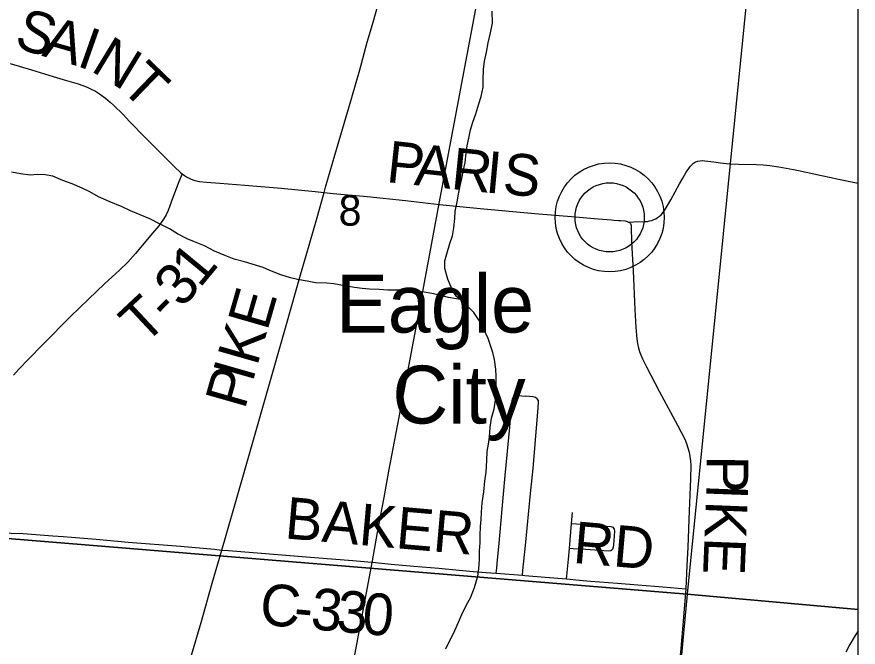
# Model space of a CAD drawing. Extents: x 0 to 1134, y 0 to 440.
# Drawn here: x 845.216 to 846.364, y 365.969 to 366.829 of the extents above; entities that cross this region are included whole.
import ezdxf

# ---------------------------------------------------------------- set-up
doc = ezdxf.new("R2010")
doc.units = 0
for name, color, linetype in [('Default', 7, 'Continuous'), ('GM_X_County_Road', 7, 'Continuous'), ('GM_X_County_Road_Text', 7, 'Continuous'), ('GM_X_Major_River', 7, 'Continuous'), ('GM_X_Minor_River', 7, 'Continuous'), ('GM_X_Rail_Line', 7, 'Continuous'), ('GM_X_Section', 7, 'Continuous'), ('GM_X_Section_Text', 7, 'Continuous'), ('GM_X_Township_Road', 7, 'Continuous'), ('GM_X_Township_Road_Text', 7, 'Continuous'), ('GM_X_Unincorporated', 7, 'Continuous'), ('GM_X_Unincorporated_Location', 7, 'Continuous'), ('GM_X_Unincorporated_Text', 7, 'Continuous'), ('SH_Cut_Line', 7, 'Continuous')]:
    doc.layers.add(name, color=color, linetype=linetype)

msp = doc.modelspace()

# ---------------------------------------------------------------- linework, layer by layer
at = {"layer": 'Default'}
for points in [[(846.3638, 366.0198), (846.3638, 367.0138), (846.2285, 367.0254), (846.1306, 366.041)], [(846.3638, 365.012), (846.3638, 366.0198), (846.1306, 366.041), (846.0373, 365.0414)]]:
    msp.add_lwpolyline(points, close=True, dxfattribs=at)
at = {"layer": 'GM_X_County_Road'}
msp.add_line((845.8698, 366.0694), (845.9056, 366.0667), dxfattribs=at)
for points in [[(845.6351, 366.5894), (845.6366, 366.5949), (845.6371, 366.5967), (845.6499, 366.6404), (845.6728, 366.719), (845.6837, 366.7569), (845.6938, 366.7943), (845.7009, 366.8188), (845.7202, 366.8868)], [(845.2067, 366.7655), (845.2359, 366.7566), (845.2656, 366.7478), (845.2837, 366.7423), (845.2995, 366.7377), (845.3059, 366.7355), (845.3117, 366.733), (845.3173, 366.7305), (845.323, 366.7274), (845.3286, 366.724), (845.3367, 366.718), (845.3432, 366.7127), (845.3478, 366.7086), (845.3611, 366.6958), (845.3697, 366.6862), (845.3911, 366.6642), (845.4172, 366.6379), (845.4305, 366.6248), (845.4397, 366.6163), (845.4416, 366.6148)], [(845.4416, 366.6148), (845.4446, 366.6124), (845.4473, 366.6107), (845.45, 366.6091), (845.4529, 366.6078), (845.4559, 366.6067), (845.4589, 366.6058), (845.4651, 366.6045), (845.4744, 366.6034), (845.493, 366.6018), (845.527, 366.5991), (845.5765, 366.595), (845.6228, 366.5907), (845.6351, 366.5894)], [(845.4955, 366.1012), (845.5013, 366.1214), (845.5295, 366.2199), (845.544, 366.2707), (845.5842, 366.411), (845.5902, 366.4319), (845.6029, 366.477), (845.6106, 366.5034), (845.6254, 366.5551), (845.6351, 366.5894)], [(845.6351, 366.5894), (845.6475, 366.588), (845.6938, 366.5836), (845.7463, 366.5782), (845.7926, 366.573), (845.8204, 366.5703), (845.8482, 366.5676), (845.9224, 366.5608), (845.978, 366.556), (846.009, 366.5534), (846.0274, 366.5519), (846.0305, 366.5517), (846.0366, 366.5512), (846.0397, 366.551), (846.0458, 366.5504), (846.0487, 366.5497), (846.0502, 366.549)], [(846.0502, 366.549), (846.0513, 366.5486), (846.0533, 366.5468), (846.0539, 366.5444), (846.0539, 366.5413), (846.0547, 366.5222), (846.0555, 366.5055), (846.0566, 366.4824), (846.0592, 366.4297), (846.0604, 366.4048), (846.0616, 366.3893), (846.0625, 366.3831), (846.064, 366.377), (846.0659, 366.371), (846.0695, 366.3623), (846.0749, 366.3511), (846.0923, 366.3181), (846.1174, 366.2717), (846.1272, 366.2524), (846.1296, 366.2467), (846.1316, 366.2409), (846.1332, 366.235), (846.1343, 366.229), (846.1351, 366.2229), (846.1353, 366.2167), (846.1349, 366.1982), (846.1331, 366.1548), (846.1312, 366.1051), (846.1301, 366.0803), (846.1285, 366.0482)], [(845.4139, 365.8168), (845.4194, 365.8363), (845.4414, 365.9125), (845.4507, 365.9454), (845.4672, 366.0025), (845.4825, 366.0558), (845.4955, 366.1012)], [(845.4955, 366.1012), (845.5044, 366.1005), (845.5384, 366.0979), (845.6218, 366.0912), (845.6743, 366.0869), (845.7052, 366.0842), (845.7266, 366.0821), (845.7576, 366.0794), (845.7916, 366.0764), (845.8193, 366.0736), (845.844, 366.0713), (845.8625, 366.0699), (845.8698, 366.0694)], [(845.9056, 366.0667), (845.9089, 366.0665), (845.9367, 366.0641), (845.9658, 366.0617)], [(845.9658, 366.0617), (845.9707, 366.0613), (845.9786, 366.0607)], [(845.9786, 366.0607), (845.9984, 366.0589), (846.0354, 366.0561), (846.0632, 366.0539), (846.0972, 366.0511), (846.1285, 366.0482)], [(846.1285, 366.0482), (846.1251, 366.0039), (846.1218, 365.9667), (846.1178, 365.9234), (846.1136, 365.88), (846.1124, 365.8614), (846.1121, 365.8489), (846.1124, 365.8395), (846.1127, 365.8348), (846.1131, 365.8302), (846.1143, 365.8209), (846.1159, 365.8116), (846.1177, 365.8043)]]:
    msp.add_lwpolyline(points, dxfattribs=at)
at = {"layer": 'GM_X_Major_River'}
msp.add_lwpolyline([(846.3638, 365.9911), (846.3599, 365.9846), (846.3524, 365.9722), (846.3469, 365.9617)], dxfattribs=at)
at = {"layer": 'GM_X_Minor_River'}
for points in [[(845.85, 366.1527), (845.8509, 366.1656), (845.8529, 366.1807), (845.8545, 366.1951), (845.8561, 366.2076), (845.8573, 366.2236), (845.8578, 366.2357), (845.8594, 366.2455), (845.8606, 366.2558), (845.8615, 366.2683), (845.8635, 366.2811), (845.8673, 366.294), (845.8689, 366.3058), (845.8694, 366.3186), (845.8699, 366.3281), (845.8699, 366.338), (845.8696, 366.3482), (845.8675, 366.3615), (845.8653, 366.371), (845.8619, 366.3805), (845.859, 366.39), (845.853, 366.4029), (845.8459, 366.4159), (845.8392, 366.4254), (845.8268, 366.4384), (845.8155, 366.4476), (845.8095, 366.4579), (845.804, 366.4708), (845.7999, 366.4856), (845.8, 366.4959), (845.8027, 366.5057), (845.8066, 366.5197), (845.8101, 366.5303), (845.812, 366.5409), (845.8133, 366.5538), (845.8141, 366.5632), (845.8165, 366.5765), (845.8184, 366.5871), (845.8208, 366.5985), (845.8231, 366.6083), (845.8255, 366.6204), (845.8275, 366.6303), (845.8287, 366.6431), (845.8303, 366.653), (845.8326, 366.6636), (845.835, 366.6749), (845.8381, 366.6852), (845.842, 366.6965), (845.8462, 366.7105), (845.8493, 366.7203), (845.8521, 366.7332), (845.8521, 366.7431), (845.8526, 366.7571), (845.8538, 366.7685), (845.8566, 366.7809), (845.8589, 366.7938), (845.8621, 366.8071), (845.8648, 366.8203), (845.8642, 366.837)], [(845.8212, 366.443), (845.8049, 366.4461), (845.7925, 366.4493), (845.7819, 366.4512), (845.7717, 366.4532), (845.7611, 366.4544), (845.7482, 366.456), (845.7342, 366.4558), (845.7221, 366.4559), (845.71, 366.4567), (845.6968, 366.4572), (845.687, 366.458), (845.6764, 366.4596), (845.6628, 366.462), (845.6484, 366.4644), (845.6386, 366.4656), (845.6235, 366.4661), (845.6118, 366.4681), (845.5989, 366.4704), (845.5891, 366.4728), (845.5759, 366.477), (845.5635, 366.4821), (845.5521, 366.4867), (845.537, 366.4914), (845.5265, 366.4945), (845.5125, 366.4984), (845.5012, 366.5026), (845.4853, 366.5092), (845.4718, 366.5165), (845.4582, 366.5219), (845.448, 366.5261), (845.4352, 366.5327), (845.4243, 366.5396), (845.4103, 366.5465), (845.3972, 366.5531), (845.3843, 366.5588), (845.3711, 366.5642), (845.3594, 366.5696), (845.3417, 366.577), (845.3274, 366.5835), (845.3153, 366.5901), (845.3048, 366.5951), (845.2912, 366.6009), (845.2784, 366.6055), (845.2648, 366.6117), (845.2546, 366.6136), (845.2444, 366.6137), (845.2342, 366.613), (845.2209, 366.6146), (845.2085, 366.617)], [(845.8013, 365.9665), (845.8136, 365.9914), (845.8186, 366.0028), (845.8232, 366.013), (845.8294, 366.0262), (845.8348, 366.036), (845.8402, 366.05), (845.8448, 366.0655), (845.846, 366.0754), (845.8469, 366.0879), (845.8473, 366.1), (845.8478, 366.111), (845.8479, 366.1216), (845.8484, 366.1334), (845.8492, 366.1429), (845.85, 366.1527)]]:
    msp.add_lwpolyline(points, dxfattribs=at)
at = {"layer": 'GM_X_Rail_Line'}
msp.add_lwpolyline([(845.5211, 365.1268), (845.5414, 365.2353), (845.5864, 365.4749), (845.5945, 365.5187), (845.6076, 365.5879), (845.6351, 365.7343), (845.6549, 365.8402), (845.677, 365.9582), (845.701, 366.0865), (845.7095, 366.133), (845.7171, 366.1728), (845.7235, 366.2088), (845.7436, 366.3134), (845.7617, 366.4099), (845.7922, 366.5744), (845.9069, 367.1837)], dxfattribs=at)
at = {"layer": 'GM_X_Section'}
for points in [[(846.2285, 367.0254), (846.1306, 366.041), (845.1199, 366.1238), (845.2152, 367.115)], [(845.1199, 366.1238), (846.1306, 366.041), (846.0373, 365.0414), (845.0287, 365.1352)]]:
    msp.add_lwpolyline(points, close=True, dxfattribs=at)
at = {"layer": 'GM_X_Township_Road'}
for p, q in [((846.3349, 366.6079), (846.3638, 366.6018)), ((845.9728, 366.1376), (845.9741, 366.1523)), ((845.9697, 366.1033), (845.9728, 366.1376))]:
    msp.add_line(p, q, dxfattribs=at)
for points in [[(846.0502, 366.549), (846.0578, 366.5492), (846.0733, 366.5496), (846.0763, 366.5499), (846.0793, 366.5504), (846.0821, 366.5512), (846.0849, 366.5522), (846.0876, 366.5535), (846.0902, 366.5551), (846.0926, 366.5569), (846.0948, 366.5589), (846.0968, 366.5612), (846.1004, 366.566), (846.1082, 366.5793), (846.12, 366.6009), (846.1245, 366.609), (846.1292, 366.617), (846.1327, 366.6222), (846.1346, 366.6247), (846.1367, 366.6271), (846.1391, 366.6293), (846.1418, 366.631), (846.1449, 366.632), (846.1481, 366.6326), (846.1513, 366.6329), (846.1544, 366.6327), (846.1667, 366.631), (846.1759, 366.6296), (846.1881, 366.6285), (846.2004, 366.628), (846.2251, 366.6277), (846.2344, 366.6272), (846.2432, 366.6263), (846.2557, 366.6245), (846.2754, 366.6207), (846.2826, 366.6192), (846.3139, 366.6125), (846.3271, 366.6096), (846.3349, 366.6079)], [(845.4416, 366.6148), (845.4366, 366.6029), (845.433, 366.5943), (845.4287, 366.5826), (845.4247, 366.5709), (845.4223, 366.5647), (845.4196, 366.5587), (845.4159, 366.5527), (845.4094, 366.5439), (845.4009, 366.5338), (845.3779, 366.5061), (845.3671, 366.4942), (845.356, 366.4833), (845.3355, 366.4644), (845.3138, 366.4437), (845.2889, 366.4198), (845.2515, 366.3819), (845.2316, 366.3616), (845.2187, 366.3482), (845.2113, 366.3399)], [(845.8698, 366.0694), (845.8706, 366.0769), (845.8712, 366.083), (845.8738, 366.1107), (845.8795, 366.1723), (845.882, 366.2031), (845.8884, 366.2691), (845.89, 366.2862), (845.8911, 366.2985), (845.8917, 366.3047), (845.8923, 366.3077), (845.8938, 366.3104), (845.8964, 366.312), (845.8995, 366.3122), (845.9105, 366.3113)], [(845.9056, 366.0667), (845.9063, 366.0733), (845.9101, 366.1072), (845.9168, 366.1783), (845.9202, 366.2123), (845.9268, 366.2897), (845.9277, 366.3021), (845.9274, 366.3052), (845.926, 366.3078), (845.9234, 366.3094), (845.9204, 366.3102), (845.9105, 366.3113)], [(845.1286, 366.1371), (845.1285, 366.1356), (845.1287, 366.1324), (845.1297, 366.1295), (845.1316, 366.1272), (845.1343, 366.1257), (845.1373, 366.125), (845.1404, 366.1248), (845.1529, 366.125), (845.1622, 366.1251), (845.1839, 366.1247), (845.2081, 366.1241), (845.2243, 366.1236), (845.2651, 366.1206), (845.2789, 366.1195), (845.2903, 366.1186), (845.3242, 366.1161), (845.3675, 366.1121), (845.4389, 366.1065), (845.4856, 366.1026), (845.4955, 366.1012)], [(845.9728, 366.1376), (845.9795, 366.1371), (846.0262, 366.1333), (846.0292, 366.1324), (846.0309, 366.1299), (846.0312, 366.1268), (846.0308, 366.1205), (846.0302, 366.1143), (846.0298, 366.1081), (846.0295, 366.105), (846.0285, 366.102), (846.0262, 366.1001), (846.0232, 366.0996), (845.9858, 366.1023), (845.9747, 366.103), (845.9697, 366.1033)], [(845.9658, 366.0617), (845.9663, 366.0662), (845.9684, 366.0887), (845.9697, 366.1033)]]:
    msp.add_lwpolyline(points, dxfattribs=at)
at = {"layer": 'GM_X_Unincorporated'}
msp.add_lwpolyline([(846.3638, 365.7004), (846.3638, 369.3181)], dxfattribs=at)
for radius in [0.0744, 0.0472]:
    msp.add_circle((846.0247, 366.5553), radius, dxfattribs=at)
at = {"layer": 'GM_X_Unincorporated_Location'}
msp.add_line((846.0247, 366.5553), (846.0247, 366.5553), dxfattribs=at)
at = {"layer": 'SH_Cut_Line'}
msp.add_lwpolyline([(846.3638, 355.7181), (846.3638, 369.3181), (835.2574, 369.3181)], dxfattribs=at)

# ---------------------------------------------------------------- texts
at = {"layer": 'GM_X_County_Road_Text'}
for s, height, rotation, p in [('S', 0.0568, 342.112, (845.2104, 366.7885)), ('A', 0.0568, 343.8788, (845.2487, 366.7761)), ('I', 0.0568, 340.5751, (845.2959, 366.7625)), ('N', 0.0568, 328.6333, (845.3151, 366.7561)), ('T', 0.0568, 315.9667, (845.3552, 366.7321)), ('P', 0.0568, 353.8639, (845.7188, 366.6037)), ('A', 0.0568, 353.8696, (845.7569, 366.5996)), ('R', 0.0568, 354.2109, (845.807, 366.5942)), ('I', 0.0568, 354.6816, (845.8539, 366.5895)), ('S', 0.0568, 355.0563, (845.8776, 366.5873)), ('E', 0.0568, 73.9062, (845.5574, 366.3991)), ('K', 0.0568, 74.0506, (845.5436, 366.3511)), ('P', 0.0568, 74.0539, (845.5267, 366.2918)), ('I', 0.0568, 74.0578, (845.5372, 366.3286)), ('P', 0.0568, 269.8717, (846.1571, 366.2302)), ('I', 0.0568, 267.8607, (846.157, 366.1924)), ('BAKER', 0.05682, 354.9861, (845.5803, 366.1172)), ('K', 0.0568, 267.7153, (846.1562, 366.1691)), ('RD', 0.05682, 355.0704, (845.9736, 366.0838)), ('E', 0.0568, 267.7109, (846.1542, 366.1191)), ('C', 0.0568, 354.7314, (845.5458, 365.9998)), ('3', 0.0568, 354.7565, (845.6155, 365.9934)), ('3', 0.0568, 354.8445, (845.6505, 365.9902)), ('0', 0.0568, 355.1333, (845.6856, 365.987)), ('-', 0.0568, 354.7408, (845.5923, 365.9955))]:
    msp.add_text(s, height=height, rotation=rotation, dxfattribs=at).set_placement(p)
at = {"layer": 'GM_X_Section_Text'}
msp.add_text('8', height=0.0419, rotation=0, dxfattribs=at).set_placement((845.6549, 366.544))
at = {"layer": 'GM_X_Township_Road_Text'}
for s, rotation, p in [('1', 50.4393, (845.4653, 366.4577)), ('3', 48.9275, (845.4412, 366.4301)), ('T', 43.0815, (845.3894, 366.38)), ('-', 45.2371, (845.4221, 366.4106))]:
    msp.add_text(s, height=0.0568, rotation=rotation, dxfattribs=at).set_placement(p)
at = {"layer": 'GM_X_Unincorporated_Text'}
for s, p in [('Eagle', (845.6515, 366.3981)), ('City', (845.7282, 366.2739))]:
    msp.add_text(s, height=0.07898, rotation=0, dxfattribs=at).set_placement(p)

doc.saveas('drawing.dxf')
